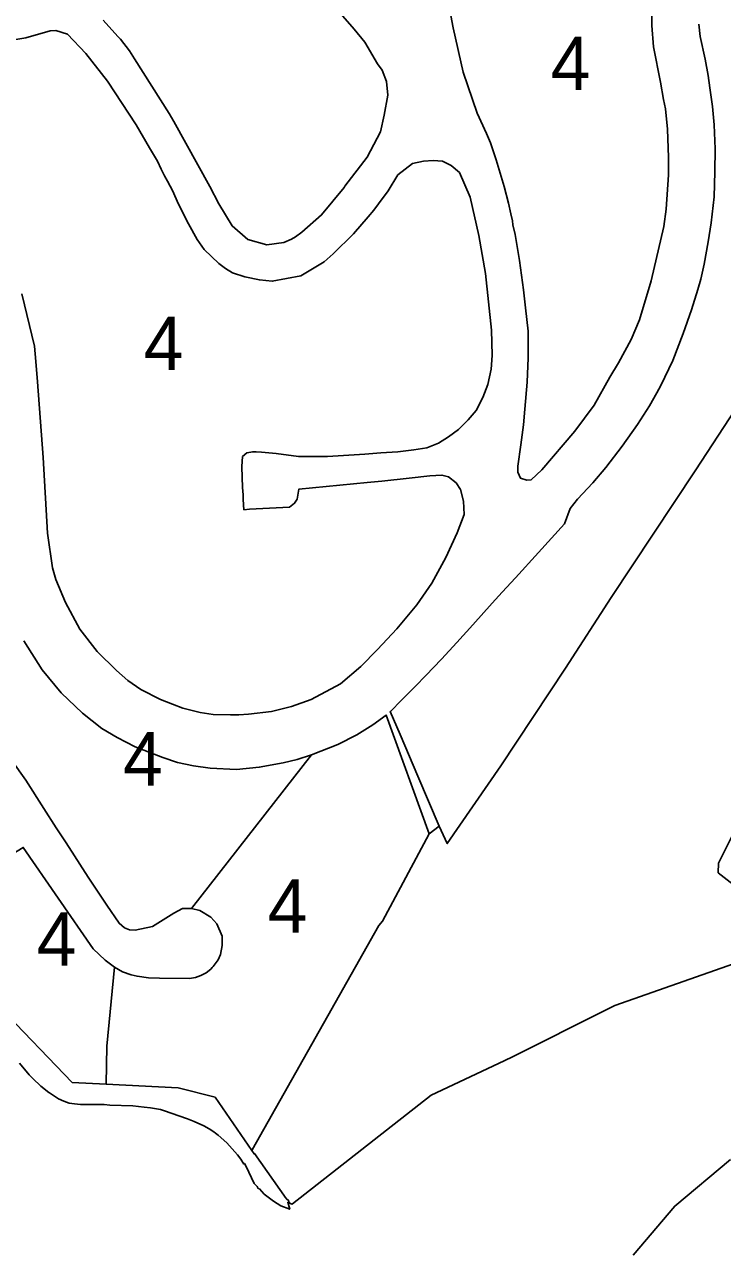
# Model space of a CAD drawing. Extents: x 598968 to 613553, y 4409678 to 4430833.
# Drawn here: x 610996.2 to 611153.1, y 4415704.5 to 4415979.8 of the extents above; entities that cross this region are included whole.
import ezdxf

# ---------------------------------------------------------------- set-up
doc = ezdxf.new("R2010")
doc.units = 0
for name, color, linetype in [('1', 7, 'Continuous'), ('Sòl Rústic Protegit - Alt Nivell de Protecció', 7, 'Continuous'), ('ZONA 4. CASES UNIFAMILIRAS AÏLLADES EN PARCEL.LES', 7, 'Continuous')]:
    doc.layers.add(name, color=color, linetype=linetype)

msp = doc.modelspace()

# ---------------------------------------------------------------- linework, layer by layer
at = {"layer": '1'}
for points in [[(611147.8174, 4415979.9405), (611148.1068, 4415977.151), (611149.2168, 4415972.0411), (611149.9168, 4415968.3611), (611150.3168, 4415965.5761), (611150.8968, 4415961.4213), (611151.2768, 4415957.2813), (611151.5187, 4415951.9185), (611151.5183, 4415951.8944), (611151.5187, 4415951.8854), (611151.4318, 4415946.7534), (611151.2769, 4415941.1285), (611150.5713, 4415935.2786), (611149.9269, 4415930.9886), (611148.9869, 4415925.9686), (611148.2769, 4415922.6287), (611147.6019, 4415920.3087), (611146.177, 4415915.6888), (611144.317, 4415910.3588), (611141.9571, 4415904.3288), (611139.2439, 4415898.7067), (611138.3707, 4415897.0513), (611136.6972, 4415894.1189), (611134.0572, 4415889.9589), (611130.5872, 4415885.0488), (611126.8873, 4415880.2988), (611123.9673, 4415876.8488), (611120.5774, 4415873.1288), (611118.89, 4415871.0362), (611117.5901, 4415867.6162), (611114.6825, 4415864.4138), (611111.7875, 4415861.1688), (611106.5726, 4415855.4538), (611103.5857, 4415852.2465), (611101.3576, 4415849.7388), (611097.0265, 4415844.9381), (611093.4377, 4415840.9188), (611089.9578, 4415837.2038), (611086.4779, 4415833.4888), (611084.1479, 4415831.0888), (611080.9679, 4415827.9687), (611078.4672, 4415825.4518), (611078.4568, 4415825.4425), (611080.6939, 4415820.2381), (611084.615, 4415810.9061), (611089.4754, 4415799.6825), (611091.2671, 4415795.7381), (611103.2776, 4415813.1828), (611117.8708, 4415835.1909), (611128.1446, 4415851.0185), (611147.0026, 4415879.5341), (611246.9707, 4416032.4277)], [(611137.2204, 4415983.1603), (611137.2875, 4415979.6196), (611137.6257, 4415974.8163), (611139.1783, 4415966.8796), (611139.887, 4415963.0023), (611140.292, 4415960.8445), (611140.787, 4415956.2811), (611140.967, 4415949.9712), (611141.007, 4415946.0113), (611141.0067, 4415946.007), (611140.4901, 4415938.302), (611139.9501, 4415934.4247), (611137.1271, 4415922.1916), (611134.4757, 4415913.4811), (611132.6197, 4415908.997), (611129.7797, 4415903.8203), (611127.8224, 4415900.5835), (611124.2762, 4415894.2628), (611119.9566, 4415888.4635), (611112.5601, 4415879.745), (611110.0966, 4415877.5197), (611109.1517, 4415877.4186), (611107.7345, 4415877.8569), (611107.1276, 4415879.2038), (611107.1607, 4415880.5548), (611107.8366, 4415885.3899), (611108.3975, 4415889.8685), (611108.7146, 4415893.3883), (611109.2215, 4415899.467), (611109.4584, 4415904.9061), (611109.4584, 4415904.9392), (611109.4587, 4415910.8825), (611109.4587, 4415910.9155), (611108.8854, 4415916.1508), (611108.379, 4415920.2089), (611107.5011, 4415926.7969), (611106.522, 4415932.6451), (611106.0158, 4415934.8028), (611105.9483, 4415935.6794), (611105.5771, 4415937.2978), (611105.0033, 4415939.6996), (611104.091, 4415943.4568), (611102.2349, 4415949.3908), (611100.9522, 4415953.2103), (611100.0747, 4415955.3007), (611097.9824, 4415959.9197), (611094.8743, 4415969.1515), (611092.6123, 4415979.1088), (611090.6539, 4415989.5164)], [(611064.6195, 4415985.2892), (611070.3283, 4415978.7696), (611072.7472, 4415975.8595), (611075.553, 4415970.9901), (611076.6173, 4415969.5724), (611077.5839, 4415967.0158), (611077.9042, 4415963.9759), (611077.0779, 4415959.4471), (611076.2277, 4415955.71), (611073.2279, 4415950.05), (611068.2678, 4415943.46), (611068.0578, 4415943.18), (611063.0079, 4415937.03), (611058.5519, 4415933.141), (611057.1422, 4415932.0721), (611056.2611, 4415931.5943), (611054.5336, 4415930.8106), (611050.6822, 4415930.3202), (611046.4492, 4415931.5433), (611042.934, 4415934.5563), (611039.9384, 4415939.5233), (611037.8948, 4415943.4118), (611029.7967, 4415958.0083), (611028.741, 4415959.8613), (611020.9791, 4415972.1221), (611019.7888, 4415973.8794), (611017.7884, 4415976.5587), (611017.1784, 4415977.1687), (611013.862, 4415980.8384)], [(610996.0429, 4415841.2853), (611000.1885, 4415834.7993), (611004.4905, 4415829.6418), (611009.2188, 4415825.0557), (611013.6296, 4415821.6154), (611017.0733, 4415819.6054), (611021.0585, 4415817.518), (611027.3263, 4415815.1216), (611030.5866, 4415813.9879), (611034.2237, 4415813.2148), (611037.938, 4415812.7124), (611043.8578, 4415812.3646), (611048.9759, 4415812.9069), (611054.354, 4415813.8734), (611057.5267, 4415814.6078), (611060.7082, 4415815.6785), (611066.6556, 4415818.0277), (611070.9211, 4415820.1619), (611074.5125, 4415822.4608), (611077.4879, 4415824.6274), (611087.2279, 4415797.9593), (611089.4754, 4415799.6825), (611084.615, 4415810.9061), (611080.6939, 4415820.2381), (611078.4568, 4415825.4425), (611078.4672, 4415825.4518), (611080.9679, 4415827.9687), (611084.1479, 4415831.0888), (611086.4779, 4415833.4888), (611089.9578, 4415837.2038), (611093.4377, 4415840.9188), (611097.0265, 4415844.9381), (611101.3576, 4415849.7388), (611103.5857, 4415852.2465), (611106.5726, 4415855.4538), (611111.7875, 4415861.1688), (611114.6825, 4415864.4138), (611117.5901, 4415867.6162), (611118.89, 4415871.0362), (611120.5774, 4415873.1288), (611123.9673, 4415876.8488), (611126.8873, 4415880.2988), (611130.5872, 4415885.0488), (611134.0572, 4415889.9589), (611136.6972, 4415894.1189), (611138.3707, 4415897.0513), (611139.2439, 4415898.7067), (611141.9571, 4415904.3288), (611144.317, 4415910.3588), (611146.177, 4415915.6888), (611147.6019, 4415920.3087), (611148.2769, 4415922.6287), (611148.9869, 4415925.9686), (611149.9269, 4415930.9886), (611150.5713, 4415935.2786), (611151.2769, 4415941.1285), (611151.4318, 4415946.7534), (611151.5187, 4415951.8854), (611151.5183, 4415951.8944), (611151.5187, 4415951.9185), (611151.2768, 4415957.2813), (611150.8968, 4415961.4213), (611150.3168, 4415965.5761), (611149.9168, 4415968.3611), (611149.2168, 4415972.0411), (611148.1068, 4415977.151), (611147.8174, 4415979.9405)], [(610989.2705, 4415975.6494), (610996.5122, 4415976.8696), (611001.9518, 4415978.3807), (611003.2361, 4415978.4609), (611005.9123, 4415977.6844), (611009.9726, 4415973.3263), (611014.8973, 4415967.1038), (611021.3409, 4415957.2742), (611024.2889, 4415952.1403), (611026.0766, 4415949.0791), (611026.9454, 4415947.3415), (611027.7027, 4415945.8555), (611028.3682, 4415944.6292), (611029.5281, 4415942.3793), (611030.7886, 4415939.6043), (611033.0875, 4415935.0649), (611035.0653, 4415931.5132), (611036.6339, 4415929.2704), (611039.8861, 4415926.1498), (611041.3736, 4415925.015), (611042.9964, 4415924.0423), (611045.728, 4415923.1236), (611049.0276, 4415922.421), (611051.9055, 4415922.1261), (611058.3425, 4415923.3693), (611063.5677, 4415926.4701), (611065.6239, 4415928.2628), (611070.2017, 4415932.8162), (611073.4743, 4415936.6261), (611074.7483, 4415938.0948), (611075.803, 4415939.5539), (611077.9667, 4415942.4182), (611080.1663, 4415946.0201), (611083.4675, 4415948.59), (611085.9268, 4415949.1003), (611088.1175, 4415949.2896), (611090.1729, 4415949.1004), (611092.1473, 4415948.1278), (611093.9864, 4415946.5877), (611096.4162, 4415941.0325), (611098.3464, 4415932.3815), (611099.8529, 4415923.9019), (611101.2408, 4415911.1622), (611101.2413, 4415911.1292), (611101.3269, 4415905.4765), (611101.3273, 4415905.4506), (611101.3269, 4415905.4437), (611101.1673, 4415902.3711), (611100.3473, 4415898.9511), (611099.2928, 4415895.963), (611097.7332, 4415893.1125), (611095.9736, 4415890.9657), (611093.7527, 4415888.829), (611091.5532, 4415887.1554), (611089.3199, 4415885.7355), (611086.6924, 4415884.7179), (611083.7316, 4415884.2107), (611080.1676, 4415883.7509), (611076.3277, 4415883.5908), (611072.7301, 4415883.2279), (611064.3448, 4415882.706), (611057.8091, 4415882.7173), (611052.7833, 4415883.3753), (611049.4636, 4415883.6961), (611048.2722, 4415883.763), (611047.536, 4415883.8031), (611046.1707, 4415883.5489), (611045.2339, 4415882.7334), (611045.0738, 4415880.4787), (611045.0739, 4415880.4751), (611045.0734, 4415880.4676), (611045.0742, 4415880.4459), (611045.2474, 4415875.7648), (611045.3411, 4415874.0932), (611045.4091, 4415873.0724), (611045.5296, 4415870.7857), (611046.7878, 4415870.8659), (611055.7893, 4415871.3624), (611056.9271, 4415872.2317), (611057.5081, 4415873.1207), (611057.6391, 4415874.0691), (611057.8531, 4415875.3931), (611073.2655, 4415876.9268), (611076.5375, 4415877.226), (611082.7239, 4415877.8888), (611087.3485, 4415878.3812), (611090.0645, 4415878.5735), (611091.5401, 4415878.1463), (611093.2295, 4415876.8002), (611094.2132, 4415875.326), (611094.9403, 4415872.7057), (611095.0249, 4415869.7032), (611095.0256, 4415869.6711), (611093.5175, 4415865.5814), (611090.9275, 4415860.0314), (611087.7876, 4415854.2914), (611084.4525, 4415849.424), (611079.9586, 4415844.0097), (611075.6139, 4415839.3857), (611071.8259, 4415835.5319), (611067.2206, 4415831.6552), (611060.6339, 4415828.1297), (611056.2416, 4415826.5458), (611051.7507, 4415825.4347), (611046.5452, 4415824.8145), (611044.428, 4415824.6863), (611042.5432, 4415824.686), (611038.6084, 4415824.7501), (611035.6999, 4415825.2201), (611031.8078, 4415826.2028), (611029.5098, 4415827.0852), (611026.7511, 4415828.0893), (611022.3616, 4415830.3805), (611019.4103, 4415832.3674), (611016.8654, 4415834.6108), (611012.5169, 4415838.8746), (611008.6879, 4415843.9027), (611005.4349, 4415849.8941), (611003.2731, 4415855.1206), (611002.4818, 4415857.7272), (611001.4111, 4415865.474), (611000.4266, 4415882.5038), (610999.121, 4415899.534), (610998.736, 4415904.1063), (610998.4351, 4415907.5384), (610995.6486, 4415919.2689)], [(610995.9342, 4415794.8856), (611011.6397, 4415772.07), (611014.3569, 4415769.5033), (611016.4489, 4415767.9284), (611018.2589, 4415766.8985), (611020.1988, 4415766.2585), (611021.5188, 4415765.9285), (611024.0906, 4415765.5537), (611026.5653, 4415765.4722), (611033.3387, 4415765.4287), (611034.6386, 4415765.6488), (611035.8886, 4415766.0888), (611037.0486, 4415766.7088), (611038.0886, 4415767.5188), (611038.4073, 4415767.8602), (611038.6486, 4415768.1188), (611039.7186, 4415769.5788), (611040.2586, 4415770.7788), (611040.6731, 4415772.7995), (611040.6728, 4415772.8315), (611040.6428, 4415774.9372), (611039.4386, 4415777.7218), (611038.1386, 4415779.1817), (611035.6286, 4415780.6916), (611033.7503, 4415781.1463), (611033.7286, 4415781.1516), (611031.7686, 4415781.1416), (611029.7687, 4415780.1115), (611024.9987, 4415777.1415), (611021.0888, 4415776.3014), (611019.8529, 4415776.3887), (611018.7088, 4415776.7913), (611017.4588, 4415777.8513), (611014.74, 4415781.9246), (611010.5596, 4415788.1875), (611005.5607, 4415795.8821), (611003.3644, 4415799.2917), (611000.5892, 4415803.5998), (610996.4791, 4415809.9805), (610990.5091, 4415818.3203)], [(610995.0784, 4415746.3867), (610997.2884, 4415743.7568), (610998.0484, 4415742.947), (610999.8684, 4415741.247), (611001.7183, 4415739.7872), (611001.8457, 4415739.705), (611003.8882, 4415738.3872), (611005.0682, 4415737.8173), (611006.2682, 4415737.3974), (611007.4182, 4415737.2174), (611008.7981, 4415737.1174), (611013.408, 4415737.0676), (611014.088, 4415737.0676), (611015.418, 4415736.9677), (611020.5878, 4415736.7679), (611023.1278, 4415736.508), (611024.5077, 4415736.368), (611026.8176, 4415735.9382), (611027.4476, 4415735.7182), (611032.8875, 4415733.8784), (611034.3774, 4415733.2685), (611036.5474, 4415732.2786), (611037.7274, 4415731.6386), (611038.8074, 4415730.9487), (611039.1585, 4415730.6892), (611039.7778, 4415730.2294), (611041.7072, 4415728.4689), (611044.1172, 4415725.799), (611044.8572, 4415724.8291), (611045.5572, 4415723.6992), (611045.6482, 4415723.86), (611045.9086, 4415723.4396), (611046.6336, 4415721.8546), (611047.8786, 4415719.3597), (611048.501, 4415718.681), (611048.7137, 4415718.2538), (611049.0258, 4415718.1086), (611050.0885, 4415716.9497), (611052.1885, 4415715.3398), (611053.8585, 4415714.3099), (611055.8485, 4415713.5399), (611055.4101, 4415715.1391), (611055.7311, 4415714.9898), (611055.6101, 4415715.432), (611055.039, 4415716.0041), (611047.9232, 4415726.1188), (611047.9045, 4415726.1454), (611047.8286, 4415726.0096), (611047.299, 4415726.777), (611039.0571, 4415738.7215), (611030.7787, 4415740.84), (611014.6042, 4415741.6746), (611006.9486, 4415742.0697), (610990.5987, 4415758.9596)]]:
    msp.add_lwpolyline(points, dxfattribs=at)
at = {"layer": 'Sòl Rústic Protegit - Alt Nivell de Protecció'}
for points in [[(611246.9707, 4416032.4277), (611147.0026, 4415879.5341), (611128.1446, 4415851.0185), (611117.8708, 4415835.1909), (611103.2776, 4415813.1828), (611091.2671, 4415795.7381), (611089.4754, 4415799.6825), (611087.2279, 4415797.9593), (611076.7261, 4415778.2985), (611075.891, 4415777.2991), (611047.3709, 4415726.904), (611047.299, 4415726.777), (611047.8286, 4415726.0096), (611047.9045, 4415726.1454), (611047.9232, 4415726.1188), (611055.039, 4415716.0041), (611055.6101, 4415715.432), (611055.7311, 4415714.9898), (611056.3521, 4415714.701), (611056.4701, 4415714.7934), (611087.6649, 4415739.201), (611104.0903, 4415746.8822), (611106.1021, 4415747.8922), (611126.8561, 4415758.3118), (611128.9189, 4415759.3474), (611162.6661, 4415771.2012)], [(611159.2285, 4415783.7012), (611152.1661, 4415789.2012), (611152.2239, 4415791.3114), (611152.4637, 4415791.7908), (611155.1523, 4415797.168)], [(611154.9523, 4415724.7714), (611142.3899, 4415714.2714), (611133.0775, 4415703.2714)]]:
    msp.add_lwpolyline(points, dxfattribs=at)
at = {"layer": 'ZONA 4. CASES UNIFAMILIRAS AÏLLADES EN PARCEL.LES'}
for points in [[(611090.6539, 4415989.5164), (611092.6123, 4415979.1088), (611094.8743, 4415969.1515), (611097.9824, 4415959.9197), (611100.0747, 4415955.3007), (611100.9522, 4415953.2103), (611102.2349, 4415949.3908), (611104.091, 4415943.4568), (611105.0033, 4415939.6996), (611105.5771, 4415937.2978), (611105.9483, 4415935.6794), (611106.0158, 4415934.8028), (611106.522, 4415932.6451), (611107.5011, 4415926.7969), (611108.379, 4415920.2089), (611108.8854, 4415916.1508), (611109.4587, 4415910.9155), (611109.4587, 4415910.8825), (611109.4584, 4415904.9392), (611109.4584, 4415904.9061), (611109.2215, 4415899.467), (611108.7146, 4415893.3883), (611108.3975, 4415889.8685), (611107.8366, 4415885.3899), (611107.1607, 4415880.5548), (611107.1276, 4415879.2038), (611107.7345, 4415877.8569), (611109.1517, 4415877.4186), (611110.0966, 4415877.5197), (611112.5601, 4415879.745), (611119.9566, 4415888.4635), (611124.2762, 4415894.2628), (611127.8224, 4415900.5835), (611129.7797, 4415903.8203), (611132.6197, 4415908.997), (611134.4757, 4415913.4811), (611137.1271, 4415922.1916), (611139.9501, 4415934.4247), (611140.4901, 4415938.302), (611141.0067, 4415946.007), (611141.007, 4415946.0113), (611140.967, 4415949.9712), (611140.787, 4415956.2811), (611140.292, 4415960.8445), (611139.887, 4415963.0023), (611139.1783, 4415966.8796), (611137.6257, 4415974.8163), (611137.2875, 4415979.6196), (611137.2204, 4415983.1603)], [(611013.862, 4415980.8384), (611017.1784, 4415977.1687), (611017.7884, 4415976.5587), (611019.7888, 4415973.8794), (611020.9791, 4415972.1221), (611028.741, 4415959.8613), (611029.7967, 4415958.0083), (611037.8948, 4415943.4118), (611039.9384, 4415939.5233), (611042.934, 4415934.5563), (611046.4492, 4415931.5433), (611050.6822, 4415930.3202), (611054.5336, 4415930.8106), (611056.2611, 4415931.5943), (611057.1422, 4415932.0721), (611058.5519, 4415933.141), (611063.0079, 4415937.03), (611068.0578, 4415943.18), (611068.2678, 4415943.46), (611073.2279, 4415950.05), (611076.2277, 4415955.71), (611077.0779, 4415959.4471), (611077.9042, 4415963.9759), (611077.5839, 4415967.0158), (611076.6173, 4415969.5724), (611075.553, 4415970.9901), (611072.7472, 4415975.8595), (611070.3283, 4415978.7696), (611064.6195, 4415985.2892)], [(610995.6486, 4415919.2689), (610998.4351, 4415907.5384), (610998.736, 4415904.1063), (610999.121, 4415899.534), (611000.4266, 4415882.5038), (611001.4111, 4415865.474), (611002.4818, 4415857.7272), (611003.2731, 4415855.1206), (611005.4349, 4415849.8941), (611008.6879, 4415843.9027), (611012.5169, 4415838.8746), (611016.8654, 4415834.6108), (611019.4103, 4415832.3674), (611022.3616, 4415830.3805), (611026.7511, 4415828.0893), (611029.5098, 4415827.0852), (611031.8078, 4415826.2028), (611035.6999, 4415825.2201), (611038.6084, 4415824.7501), (611042.5432, 4415824.686), (611044.428, 4415824.6863), (611046.5452, 4415824.8145), (611051.7507, 4415825.4347), (611056.2416, 4415826.5458), (611060.6339, 4415828.1297), (611067.2206, 4415831.6552), (611071.8259, 4415835.5319), (611075.6139, 4415839.3857), (611079.9586, 4415844.0097), (611084.4525, 4415849.424), (611087.7876, 4415854.2914), (611090.9275, 4415860.0314), (611093.5175, 4415865.5814), (611095.0256, 4415869.6711), (611095.0249, 4415869.7032), (611094.9403, 4415872.7057), (611094.2132, 4415875.326), (611093.2295, 4415876.8002), (611091.5401, 4415878.1463), (611090.0645, 4415878.5735), (611087.3485, 4415878.3812), (611082.7239, 4415877.8888), (611076.5375, 4415877.226), (611073.2655, 4415876.9268), (611057.8531, 4415875.3931), (611057.6391, 4415874.0691), (611057.5081, 4415873.1207), (611056.9271, 4415872.2317), (611055.7893, 4415871.3624), (611046.7878, 4415870.8659), (611045.5296, 4415870.7857), (611045.4091, 4415873.0724), (611045.3411, 4415874.0932), (611045.2474, 4415875.7648), (611045.0742, 4415880.4459), (611045.0734, 4415880.4676), (611045.0739, 4415880.4751), (611045.0738, 4415880.4787), (611045.2339, 4415882.7334), (611046.1707, 4415883.5489), (611047.536, 4415883.8031), (611048.2722, 4415883.763), (611049.4636, 4415883.6961), (611052.7833, 4415883.3753), (611057.8091, 4415882.7173), (611064.3448, 4415882.706), (611072.7301, 4415883.2279), (611076.3277, 4415883.5908), (611080.1676, 4415883.7509), (611083.7316, 4415884.2107), (611086.6924, 4415884.7179), (611089.3199, 4415885.7355), (611091.5532, 4415887.1554), (611093.7527, 4415888.829), (611095.9736, 4415890.9657), (611097.7332, 4415893.1125), (611099.2928, 4415895.963), (611100.3473, 4415898.9511), (611101.1673, 4415902.3711), (611101.3269, 4415905.4437), (611101.3273, 4415905.4506), (611101.3269, 4415905.4765), (611101.2413, 4415911.1292), (611101.2408, 4415911.1622), (611099.8529, 4415923.9019), (611098.3464, 4415932.3815), (611096.4162, 4415941.0325), (611093.9864, 4415946.5877), (611092.1473, 4415948.1278), (611090.1729, 4415949.1004), (611088.1175, 4415949.2896), (611085.9268, 4415949.1003), (611083.4675, 4415948.59), (611080.1663, 4415946.0201), (611077.9667, 4415942.4182), (611075.803, 4415939.5539), (611074.7483, 4415938.0948), (611073.4743, 4415936.6261), (611070.2017, 4415932.8162), (611065.6239, 4415928.2628), (611063.5677, 4415926.4701), (611058.3425, 4415923.3693), (611051.9055, 4415922.1261), (611049.0276, 4415922.421), (611045.728, 4415923.1236), (611042.9964, 4415924.0423), (611041.3736, 4415925.015), (611039.8861, 4415926.1498), (611036.6339, 4415929.2704), (611035.0653, 4415931.5132), (611033.0875, 4415935.0649), (611030.7886, 4415939.6043), (611029.5281, 4415942.3793), (611028.3682, 4415944.6292), (611027.7027, 4415945.8555), (611026.9454, 4415947.3415), (611026.0766, 4415949.0791), (611024.2889, 4415952.1403), (611021.3409, 4415957.2742), (611014.8973, 4415967.1038), (611009.9726, 4415973.3263), (611005.9123, 4415977.6844), (611003.2361, 4415978.4609), (611001.9518, 4415978.3807), (610996.5122, 4415976.8696), (610989.2705, 4415975.6494)], [(610990.5091, 4415818.3203), (610996.4791, 4415809.9805), (611000.5892, 4415803.5998), (611003.3644, 4415799.2917), (611005.5607, 4415795.8821), (611010.5596, 4415788.1875), (611014.74, 4415781.9246), (611017.4588, 4415777.8513), (611018.7088, 4415776.7913), (611019.8529, 4415776.3887), (611021.0888, 4415776.3014), (611024.9987, 4415777.1415), (611029.7687, 4415780.1115), (611031.7686, 4415781.1416), (611033.7286, 4415781.1516), (611033.7503, 4415781.1463), (611060.7082, 4415815.6785), (611057.5267, 4415814.6078), (611054.354, 4415813.8734), (611048.9759, 4415812.9069), (611043.8578, 4415812.3646), (611037.938, 4415812.7124), (611034.2237, 4415813.2148), (611030.5866, 4415813.9879), (611027.3263, 4415815.1216), (611021.0585, 4415817.518), (611017.0733, 4415819.6054), (611013.6296, 4415821.6154), (611009.2188, 4415825.0557), (611004.4905, 4415829.6418), (611000.1885, 4415834.7993), (610996.0429, 4415841.2853)]]:
    msp.add_lwpolyline(points, dxfattribs=at)
for points in [[(611087.2279, 4415797.9593), (611077.4879, 4415824.6274), (611074.5125, 4415822.4608), (611070.9211, 4415820.1619), (611066.6556, 4415818.0277), (611060.7082, 4415815.6785), (611033.7503, 4415781.1463), (611035.6286, 4415780.6916), (611038.1386, 4415779.1817), (611039.4386, 4415777.7218), (611040.6428, 4415774.9372), (611040.6728, 4415772.8315), (611040.6731, 4415772.7995), (611040.2586, 4415770.7788), (611039.7186, 4415769.5788), (611038.6486, 4415768.1188), (611038.4073, 4415767.8602), (611038.0886, 4415767.5188), (611037.0486, 4415766.7088), (611035.8886, 4415766.0888), (611034.6386, 4415765.6488), (611033.3387, 4415765.4287), (611026.5653, 4415765.4722), (611024.0906, 4415765.5537), (611021.5188, 4415765.9285), (611020.1988, 4415766.2585), (611018.2589, 4415766.8985), (611016.4489, 4415767.9284), (611014.7589, 4415750.2286), (611014.6042, 4415741.6746), (611030.7787, 4415740.84), (611039.0571, 4415738.7215), (611047.299, 4415726.777), (611047.3709, 4415726.904), (611075.891, 4415777.2991), (611076.7261, 4415778.2985)], [(611016.4489, 4415767.9284), (611014.3569, 4415769.5033), (611011.6397, 4415772.07), (610995.9342, 4415794.8856), (610994.5459, 4415794.0565), (610992.712, 4415792.8549), (610993.3191, 4415790.4507), (610993.3169, 4415790.4265), (610993.3191, 4415790.4177), (610993.0991, 4415788.0077), (610981.4784, 4415776.6524), (610984.1719, 4415773.9261), (610990.5987, 4415758.9596), (611006.9486, 4415742.0697), (611014.6042, 4415741.6746), (611014.7589, 4415750.2286)]]:
    msp.add_lwpolyline(points, close=True, dxfattribs=at)

# ---------------------------------------------------------------- texts
for p in [(611114.5304, 4415965.0737), (611023.0353, 4415902.149), (611018.3766, 4415808.7933), (611050.9161, 4415775.7022), (610998.9637, 4415768.2801)]:
    msp.add_text('4', height=12, dxfattribs=at).set_placement(p)

doc.saveas('drawing.dxf')
